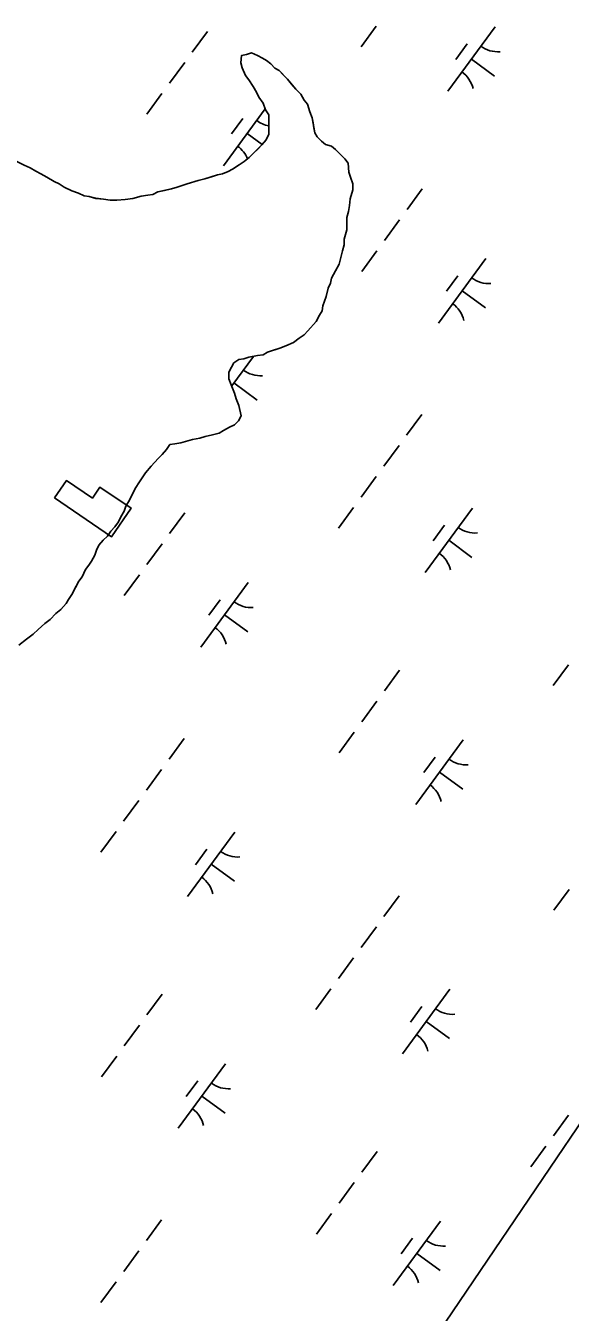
# Model space of a CAD drawing. Extents: x 3905714 to 3926767, y 183354 to 205755.
# Drawn here: x 3915202 to 3915542, y 193436 to 194240 of the extents above; entities that cross this region are included whole.
import ezdxf

# ---------------------------------------------------------------- set-up
doc = ezdxf.new("R2010")
doc.units = 0
for name, color, linetype in [('V-CHAN-DOCK', 7, 'Continuous'), ('V-GRID-MAJR', 7, 'Continuous'), ('V-TOPO-SHOR', 7, 'Continuous'), ('V-UTIL-LINE', 7, 'Continuous'), ('V-WETL-SWMP', 7, 'Continuous')]:
    doc.layers.add(name, color=color, linetype=linetype)

msp = doc.modelspace()

# ---------------------------------------------------------------- linework, layer by layer
at = {"layer": 'V-CHAN-DOCK'}
msp.add_lwpolyline([(3915220.3, 193944.85), (3915255.94, 193920.67), (3915268.04, 193938.5), (3915248.62, 193951.68), (3915243.93, 193944.77), (3915227.71, 193955.77)], close=True, dxfattribs=at)
at = {"layer": 'V-GRID-MAJR'}
msp.add_spline([(3911066.23, 193323.42), (3914779.24, 193387.51), (3920105.98, 193480.1), (3922587.21, 193523.5)], degree=3, dxfattribs=at)
at = {"layer": 'V-TOPO-SHOR'}
for points in [[(3915389.98, 194070.67), (3915391.06, 194075.89), (3915392.64, 194079.01), (3915393.18, 194082.14), (3915395.82, 194086.83), (3915397.94, 194090.99), (3915399.01, 194095.17), (3915400.08, 194099.34), (3915401.14, 194102.99), (3915401.16, 194106.65), (3915402.76, 194112.38), (3915402.78, 194115.52), (3915402.81, 194120.22), (3915403.88, 194123.87), (3915404.42, 194127.52), (3915404.96, 194131.7), (3915406.56, 194137.43), (3915406.59, 194141.09), (3915405.04, 194145.28), (3915404.02, 194148.42), (3915403.53, 194154.17), (3915401.46, 194156.79), (3915398.86, 194159.42), (3915395.74, 194162.57), (3915393.14, 194164.67), (3915389.5, 194165.74), (3915386.9, 194167.85), (3915384.3, 194170.47), (3915382.75, 194173.09), (3915382.24, 194176.23), (3915381.74, 194179.37), (3915381.23, 194182.5), (3915379.69, 194186.17), (3915378.15, 194190.88), (3915376.08, 194193.51), (3915374.01, 194197.17), (3915370.89, 194200.32), (3915368.3, 194203.48), (3915365.71, 194206.62), (3915363.11, 194209.25), (3915360.51, 194211.88), (3915357.91, 194213.46), (3915355.31, 194216.09), (3915352.71, 194218.19), (3915350.11, 194219.77), (3915346.99, 194221.36), (3915343.34, 194222.95), (3915340.2, 194221.92), (3915337.06, 194221.42), (3915336.51, 194216.72), (3915337.54, 194213.58), (3915339.6, 194208.86), (3915341.67, 194206.24), (3915344.26, 194202.05), (3915346.33, 194198.38), (3915347.88, 194195.24), (3915350.47, 194191.56), (3915352.01, 194187.38), (3915354.08, 194184.23), (3915354.06, 194180.57), (3915354.03, 194175.87), (3915354.01, 194172.22), (3915352.42, 194168.57), (3915349.79, 194165.45), (3915347.17, 194162.86), (3915344.54, 194160.26), (3915341.91, 194157.66), (3915338.76, 194155.07), (3915335.62, 194153), (3915331.42, 194150.41), (3915328.8, 194148.86), (3915325.14, 194147.31), (3915322, 194146.81), (3915318.86, 194145.78), (3915314.15, 194144.24), (3915309.96, 194143.22), (3915303.16, 194141.17), (3915296.88, 194139.12), (3915293.22, 194138.1), (3915289.03, 194137.08), (3915284.85, 194136.06), (3915281.71, 194134.51), (3915278.57, 194134), (3915274.39, 194133.51), (3915269.16, 194131.97), (3915264.45, 194131.47), (3915259.23, 194130.98), (3915255.05, 194131.01), (3915250.87, 194131.55), (3915246.17, 194132.11), (3915242, 194133.18), (3915238.87, 194133.71), (3915235.22, 194135.3), (3915231.05, 194136.89), (3915226.36, 194139.01), (3915223.24, 194141.12), (3915220.12, 194142.7), (3915215.43, 194145.34), (3915211.79, 194147.45), (3915208.66, 194149.04), (3915205.02, 194151.15)], [(3915205.02, 194151.15), (3915201.37, 194152.74), (3915197.2, 194154.85), (3915193.56, 194156.44), (3915189.91, 194158.03), (3915186.78, 194158.57), (3915183.66, 194160.15), (3915180.52, 194160.17), (3915177.4, 194161.76), (3915174.26, 194161.78), (3915171.12, 194160.75), (3915167.98, 194160.25), (3915164.33, 194159.75), (3915161.19, 194158.72), (3915158.04, 194157.17), (3915154.91, 194156.67), (3915151.77, 194155.64), (3915148.63, 194154.61), (3915146, 194153.06), (3915142.86, 194151.52), (3915130.29, 194145.32)], [(3915198.05, 193852.93), (3915202.77, 193856.56), (3915206.97, 193859.67), (3915210.12, 193862.78), (3915214.32, 193866.42), (3915217.47, 193869.01), (3915221.15, 193872.64), (3915224.3, 193875.24), (3915227.45, 193878.88), (3915229.03, 193881.48), (3915231.14, 193884.6), (3915233.79, 193889.81), (3915235.37, 193892.93), (3915237.48, 193895.53), (3915239.59, 193900.22), (3915241.7, 193902.82), (3915243.28, 193905.42), (3915245.39, 193909.06), (3915246.45, 193912.19), (3915248.04, 193915.32), (3915250.67, 193918.44), (3915253.29, 193921.03), (3915255.4, 193924.15), (3915258.03, 193926.75), (3915260.14, 193929.87), (3915261.72, 193933), (3915263.83, 193936.64), (3915264.9, 193939.77), (3915267.01, 193943.41), (3915269.12, 193947.58), (3915270.71, 193950.7), (3915273.34, 193954.87), (3915275.45, 193957.99), (3915277.03, 193960.59), (3915280.71, 193964.75), (3915284.92, 193969.43), (3915287.54, 193972.02), (3915290.18, 193975.14), (3915292.29, 193978.26), (3915295.42, 193978.77), (3915299.08, 193979.27), (3915306.41, 193981.32), (3915311.11, 193982.33), (3915314.25, 193983.36), (3915318.96, 193984.38), (3915323.14, 193985.39), (3915325.77, 193986.95), (3915329.43, 193989.01), (3915332.58, 193990.57), (3915335.2, 193993.16), (3915336.79, 193996.29), (3915335.26, 194002.56), (3915333.72, 194006.75), (3915332.69, 194010.41), (3915330.63, 194015.65), (3915329.09, 194019.31), (3915329.11, 194023.49), (3915330.7, 194026.62), (3915332.28, 194029.22), (3915335.43, 194031.29), (3915338.56, 194031.8), (3915341.71, 194032.82), (3915346.93, 194033.83), (3915350.59, 194034.34), (3915353.21, 194035.89), (3915356.35, 194036.92), (3915361.06, 194038.45), (3915364.73, 194040), (3915369.44, 194042.06), (3915373.12, 194044.65), (3915376.26, 194046.72), (3915378.36, 194049.32), (3915383.62, 194055.04), (3915385.74, 194059.2), (3915387.32, 194061.81), (3915387.86, 194064.94), (3915389.98, 194070.67)]]:
    msp.add_lwpolyline(points, dxfattribs=at)
at = {"layer": 'V-UTIL-LINE'}
msp.add_lwpolyline([(3920382.72, 200123.13), (3919431.34, 198911.04), (3917639.74, 196643.01), (3912670.96, 189304.15), (3911629.35, 187953.28)], dxfattribs=at)
at = {"layer": 'V-WETL-SWMP'}
for p, q in [((3915315.74, 194236.35), (3915306.28, 194223.44)), ((3915421.15, 194239.64), (3915411.69, 194226.74)), ((3915495.33, 194239.31), (3915465.78, 194198.98)), ((3915477.88, 194228.55), (3915470.79, 194218.87)), ((3915336.51, 194216.72), (3915337.06, 194221.42)), ((3915337.06, 194221.42), (3915340.2, 194221.92)), ((3915340.2, 194221.92), (3915343.34, 194222.95)), ((3915343.34, 194222.95), (3915346.99, 194221.36)), ((3915346.99, 194221.36), (3915350.11, 194219.77)), ((3915350.11, 194219.77), (3915352.71, 194218.19)), ((3915301.55, 194216.99), (3915292.1, 194204.08)), ((3915337.54, 194213.58), (3915336.51, 194216.72)), ((3915339.6, 194208.86), (3915337.54, 194213.58)), ((3915352.71, 194218.19), (3915355.31, 194216.09)), ((3915355.31, 194216.09), (3915357.91, 194213.46)), ((3915357.91, 194213.46), (3915360.51, 194211.88)), ((3915360.51, 194211.88), (3915365.71, 194206.62)), ((3915480.56, 194219.15), (3915495.08, 194208.51)), ((3915341.68, 194206.24), (3915339.6, 194208.86)), ((3915344.26, 194202.05), (3915341.68, 194206.24)), ((3915365.71, 194206.62), (3915370.89, 194200.32)), ((3915287.37, 194197.63), (3915277.91, 194184.72)), ((3915346.33, 194198.38), (3915344.26, 194202.05)), ((3915347.88, 194195.24), (3915346.33, 194198.38)), ((3915370.89, 194200.32), (3915374.01, 194197.17)), ((3915374.01, 194197.17), (3915376.08, 194193.5)), ((3915351.81, 194187.93), (3915325.83, 194152.47)), ((3915350.47, 194191.56), (3915347.88, 194195.24)), ((3915352.01, 194187.38), (3915350.47, 194191.56)), ((3915376.08, 194193.5), (3915378.15, 194190.88)), ((3915378.15, 194190.88), (3915379.69, 194186.17)), ((3915337.93, 194182.03), (3915330.83, 194172.35)), ((3915354.08, 194184.23), (3915352.01, 194187.38)), ((3915354.01, 194172.22), (3915354.08, 194184.23)), ((3915379.69, 194186.17), (3915381.23, 194182.5)), ((3915381.23, 194182.5), (3915382.75, 194173.09)), ((3915340.6, 194172.63), (3915350.03, 194165.73)), ((3915352.42, 194168.57), (3915354.01, 194172.22)), ((3915382.75, 194173.09), (3915384.3, 194170.47)), ((3915341.91, 194157.66), (3915349.79, 194165.45)), ((3915349.79, 194165.45), (3915352.42, 194168.57)), ((3915384.3, 194170.47), (3915386.9, 194167.84)), ((3915386.9, 194167.84), (3915389.49, 194165.74)), ((3915389.49, 194165.74), (3915393.14, 194164.67)), ((3915393.14, 194164.67), (3915395.74, 194162.57)), ((3915338.76, 194155.07), (3915341.91, 194157.66)), ((3915395.74, 194162.57), (3915401.46, 194156.79)), ((3915401.46, 194156.79), (3915403.53, 194154.17)), ((3915201.37, 194152.74), (3915205.02, 194151.15)), ((3915205.02, 194151.15), (3915208.66, 194149.04)), ((3915208.66, 194149.04), (3915211.79, 194147.45)), ((3915211.79, 194147.45), (3915215.43, 194145.34)), ((3915325.14, 194147.31), (3915328.8, 194148.86)), ((3915328.8, 194148.86), (3915331.42, 194150.41)), ((3915331.42, 194150.41), (3915335.62, 194153)), ((3915335.62, 194153), (3915338.76, 194155.07)), ((3915403.53, 194154.17), (3915404.02, 194148.42)), ((3915404.02, 194148.42), (3915405.04, 194145.28)), ((3915215.43, 194145.34), (3915220.12, 194142.7)), ((3915220.12, 194142.7), (3915223.24, 194141.12)), ((3915223.24, 194141.12), (3915226.36, 194139.01)), ((3915296.88, 194139.12), (3915303.16, 194141.17)), ((3915303.16, 194141.17), (3915309.96, 194143.22)), ((3915309.96, 194143.22), (3915314.15, 194144.24)), ((3915314.15, 194144.24), (3915322, 194146.81)), ((3915322, 194146.81), (3915325.14, 194147.31)), ((3915405.04, 194145.28), (3915406.59, 194141.09)), ((3915406.59, 194141.09), (3915406.57, 194137.43)), ((3915226.36, 194139.01), (3915231.05, 194136.89)), ((3915231.05, 194136.89), (3915235.22, 194135.3)), ((3915235.22, 194135.3), (3915238.87, 194133.71)), ((3915238.87, 194133.71), (3915242, 194133.17)), ((3915242, 194133.17), (3915246.17, 194132.1)), ((3915246.17, 194132.1), (3915250.87, 194131.55)), ((3915250.87, 194131.55), (3915255.05, 194131.01)), ((3915259.23, 194130.98), (3915264.45, 194131.47)), ((3915264.45, 194131.47), (3915269.16, 194131.97)), ((3915269.16, 194131.97), (3915274.39, 194133.51)), ((3915274.39, 194133.51), (3915278.57, 194134)), ((3915278.57, 194134), (3915281.71, 194134.51)), ((3915281.71, 194134.51), (3915284.85, 194136.06)), ((3915284.85, 194136.06), (3915293.22, 194138.1)), ((3915293.22, 194138.1), (3915296.88, 194139.12)), ((3915404.96, 194131.7), (3915404.42, 194127.52)), ((3915406.57, 194137.43), (3915404.96, 194131.7)), ((3915449.92, 194138.04), (3915440.46, 194125.14)), ((3915255.05, 194131.01), (3915259.23, 194130.98)), ((3915403.88, 194123.87), (3915402.81, 194120.22)), ((3915404.42, 194127.52), (3915403.88, 194123.87)), ((3915402.81, 194120.22), (3915402.76, 194112.38)), ((3915435.73, 194118.68), (3915426.28, 194105.78)), ((3915402.76, 194112.38), (3915401.16, 194106.65)), ((3915400.08, 194099.34), (3915397.94, 194090.99)), ((3915401.14, 194102.99), (3915400.08, 194099.34)), ((3915401.16, 194106.65), (3915401.14, 194102.99)), ((3915421.55, 194099.32), (3915412.09, 194086.42)), ((3915489.56, 194094.49), (3915460.01, 194054.16)), ((3915395.82, 194086.83), (3915393.18, 194082.14)), ((3915397.94, 194090.99), (3915395.82, 194086.83)), ((3915472.11, 194083.73), (3915465.01, 194074.05)), ((3915391.06, 194075.89), (3915389.98, 194070.67)), ((3915392.64, 194079.01), (3915391.06, 194075.89)), ((3915393.18, 194082.14), (3915392.64, 194079.01)), ((3915389.98, 194070.67), (3915387.86, 194064.94)), ((3915474.78, 194074.33), (3915489.3, 194063.69)), ((3915385.74, 194059.2), (3915383.62, 194055.04)), ((3915387.32, 194061.81), (3915385.74, 194059.2)), ((3915387.86, 194064.94), (3915387.32, 194061.81)), ((3915383.62, 194055.04), (3915378.37, 194049.32)), ((3915373.12, 194044.65), (3915369.44, 194042.06)), ((3915376.26, 194046.72), (3915373.12, 194044.65)), ((3915378.37, 194049.32), (3915376.26, 194046.72)), ((3915353.21, 194035.89), (3915350.59, 194034.34)), ((3915361.06, 194038.45), (3915353.21, 194035.89)), ((3915364.73, 194040), (3915361.06, 194038.45)), ((3915369.44, 194042.06), (3915364.73, 194040)), ((3915332.28, 194029.22), (3915330.7, 194026.62)), ((3915344.43, 194033.35), (3915330.92, 194014.91)), ((3915335.43, 194031.29), (3915332.28, 194029.22)), ((3915338.56, 194031.8), (3915335.43, 194031.29)), ((3915341.7, 194032.82), (3915338.56, 194031.8)), ((3915346.93, 194033.83), (3915341.7, 194032.82)), ((3915350.59, 194034.34), (3915346.93, 194033.83)), ((3915329.11, 194023.49), (3915329.09, 194019.31)), ((3915329.09, 194019.31), (3915330.63, 194015.65)), ((3915330.7, 194026.62), (3915329.11, 194023.49)), ((3915330.63, 194015.65), (3915332.69, 194010.41)), ((3915332.24, 194016.71), (3915346.76, 194006.07)), ((3915332.69, 194010.41), (3915333.72, 194006.75)), ((3915333.72, 194006.75), (3915335.26, 194002.56)), ((3915336.79, 193996.29), (3915335.2, 193993.16)), ((3915335.26, 194002.56), (3915336.79, 193996.29)), ((3915449.57, 193996.98), (3915440.11, 193984.07)), ((3915325.77, 193986.95), (3915323.14, 193985.4)), ((3915329.43, 193989.02), (3915325.77, 193986.95)), ((3915332.58, 193990.56), (3915329.43, 193989.02)), ((3915335.2, 193993.16), (3915332.58, 193990.56)), ((3915295.42, 193978.77), (3915292.28, 193978.26)), ((3915299.08, 193979.27), (3915295.42, 193978.77)), ((3915306.41, 193981.31), (3915299.08, 193979.27)), ((3915311.11, 193982.33), (3915306.41, 193981.31)), ((3915314.25, 193983.36), (3915311.11, 193982.33)), ((3915318.96, 193984.38), (3915314.25, 193983.36)), ((3915323.14, 193985.4), (3915318.96, 193984.38)), ((3915287.55, 193972.02), (3915284.92, 193969.43)), ((3915290.18, 193975.14), (3915287.55, 193972.02)), ((3915292.28, 193978.26), (3915290.18, 193975.14)), ((3915435.38, 193977.62), (3915425.93, 193964.71)), ((3915280.71, 193964.75), (3915277.03, 193960.59)), ((3915284.92, 193969.43), (3915280.71, 193964.75)), ((3915273.34, 193954.87), (3915270.71, 193950.7)), ((3915275.45, 193957.99), (3915273.34, 193954.87)), ((3915277.03, 193960.59), (3915275.45, 193957.99)), ((3915421.2, 193958.26), (3915411.74, 193945.35)), ((3915270.71, 193950.7), (3915267.01, 193943.41)), ((3915264.9, 193939.77), (3915263.83, 193936.64)), ((3915267.01, 193943.41), (3915264.9, 193939.77)), ((3915407.01, 193938.9), (3915397.56, 193925.99)), ((3915481.2, 193938.57), (3915451.65, 193898.24)), ((3915261.72, 193933), (3915260.14, 193929.87)), ((3915263.83, 193936.64), (3915261.72, 193933)), ((3915301.6, 193935.61), (3915292.15, 193922.7)), ((3915255.4, 193924.15), (3915253.29, 193921.03)), ((3915258.03, 193926.75), (3915255.4, 193924.15)), ((3915260.14, 193929.87), (3915258.03, 193926.75)), ((3915463.75, 193927.8), (3915456.65, 193918.12)), ((3915248.04, 193915.32), (3915246.45, 193912.19)), ((3915250.67, 193918.44), (3915248.04, 193915.32)), ((3915253.29, 193921.03), (3915250.67, 193918.44)), ((3915287.42, 193916.25), (3915277.96, 193903.34)), ((3915466.42, 193918.4), (3915480.94, 193907.77)), ((3915245.39, 193909.07), (3915243.28, 193905.42)), ((3915246.45, 193912.19), (3915245.39, 193909.07)), ((3915239.59, 193900.22), (3915237.48, 193895.53)), ((3915241.7, 193902.82), (3915239.59, 193900.22)), ((3915243.28, 193905.42), (3915241.7, 193902.82)), ((3915235.37, 193892.93), (3915231.14, 193884.6)), ((3915237.48, 193895.53), (3915235.37, 193892.93)), ((3915273.24, 193896.89), (3915263.78, 193883.98)), ((3915341.24, 193892.06), (3915311.69, 193851.72)), ((3915231.14, 193884.6), (3915229.04, 193881.48)), ((3915224.3, 193875.24), (3915221.15, 193872.64)), ((3915227.45, 193878.87), (3915224.3, 193875.24)), ((3915229.04, 193881.48), (3915227.45, 193878.87)), ((3915323.79, 193881.29), (3915316.7, 193871.61)), ((3915214.32, 193866.42), (3915210.12, 193862.78)), ((3915217.47, 193869.01), (3915214.32, 193866.42)), ((3915221.15, 193872.64), (3915217.47, 193869.01)), ((3915326.47, 193871.89), (3915340.99, 193861.25)), ((3915206.97, 193859.67), (3915202.77, 193856.56)), ((3915210.12, 193862.78), (3915206.97, 193859.67)), ((3915202.77, 193856.56), (3915198.05, 193852.93)), ((3915435.78, 193837.3), (3915426.33, 193824.4)), ((3915541.19, 193840.59), (3915531.74, 193827.69)), ((3915421.6, 193817.94), (3915412.14, 193805.04)), ((3915301.25, 193794.54), (3915291.8, 193781.64)), ((3915407.41, 193798.58), (3915397.96, 193785.68)), ((3915475.42, 193793.75), (3915445.87, 193753.42)), ((3915457.97, 193782.98), (3915450.88, 193773.3)), ((3915287.07, 193775.18), (3915277.61, 193762.28)), ((3915460.65, 193773.58), (3915475.17, 193762.95)), ((3915272.88, 193755.82), (3915263.43, 193742.92)), ((3915258.7, 193736.46), (3915249.24, 193723.56)), ((3915332.88, 193736.13), (3915303.33, 193695.8)), ((3915315.43, 193725.37), (3915308.34, 193715.69)), ((3915318.11, 193715.97), (3915332.63, 193705.33)), ((3915541.59, 193700.28), (3915532.14, 193687.37)), ((3915435.43, 193696.24), (3915425.98, 193683.33)), ((3915421.25, 193676.88), (3915411.79, 193663.97)), ((3915407.06, 193657.52), (3915397.61, 193644.61)), ((3915287.47, 193634.87), (3915278.01, 193621.96)), ((3915392.88, 193638.16), (3915383.42, 193625.25)), ((3915467.06, 193637.83), (3915437.51, 193597.5)), ((3915449.61, 193627.06), (3915442.52, 193617.38)), ((3915452.29, 193617.66), (3915466.81, 193607.02)), ((3915273.28, 193615.51), (3915263.83, 193602.6)), ((3915259.1, 193596.14), (3915249.64, 193583.24)), ((3915327.11, 193591.31), (3915297.56, 193550.98)), ((3915309.66, 193580.55), (3915302.56, 193570.87)), ((3915312.33, 193571.15), (3915326.85, 193560.51)), ((3915541.24, 193559.21), (3915531.79, 193546.3)), ((3915421.65, 193536.56), (3915412.19, 193523.65)), ((3915527.06, 193539.85), (3915517.6, 193526.94)), ((3915407.46, 193517.2), (3915398.01, 193504.29)), ((3915393.28, 193497.84), (3915383.82, 193484.93)), ((3915287.12, 193493.8), (3915277.66, 193480.89)), ((3915461.29, 193493.01), (3915431.74, 193452.67)), ((3915443.84, 193482.24), (3915436.74, 193472.56)), ((3915272.93, 193474.44), (3915263.48, 193461.53)), ((3915446.51, 193472.84), (3915461.03, 193462.2)), ((3915258.75, 193455.08), (3915249.29, 193442.17))]:
    msp.add_line(p, q, dxfattribs=at)
for centre, start, end in [((3915497.07, 194241.29), 232.99998, 274.54364), ((3915464.43, 194196.73), 12.99998, 54.54364), ((3915357.12, 194194.77), 232.99998, 259.94476), ((3915324.47, 194150.21), 21.84621, 54.54364), ((3915491.3, 194096.47), 232.99998, 274.54364), ((3915458.65, 194051.9), 12.99998, 54.54364), ((3915348.76, 194038.85), 232.99998, 274.54364), ((3915482.94, 193940.55), 232.99998, 274.54364), ((3915450.29, 193895.98), 12.99998, 54.54364), ((3915342.98, 193894.03), 232.99998, 274.54364), ((3915310.34, 193849.47), 12.99998, 54.54364), ((3915477.16, 193795.72), 232.99998, 274.54364), ((3915444.52, 193751.16), 12.99998, 54.54364), ((3915334.62, 193738.11), 232.99998, 274.54364), ((3915301.98, 193693.55), 12.99998, 54.54364), ((3915468.8, 193639.8), 232.99998, 274.54364), ((3915436.16, 193595.24), 12.99998, 54.54364), ((3915328.85, 193593.29), 232.99998, 274.54364), ((3915296.2, 193548.73), 12.99998, 54.54364), ((3915463.03, 193494.98), 232.99998, 274.54364), ((3915430.38, 193450.42), 12.99998, 54.54364)]:
    msp.add_arc(centre, 17.62, start, end, dxfattribs=at)

doc.saveas('drawing.dxf')
